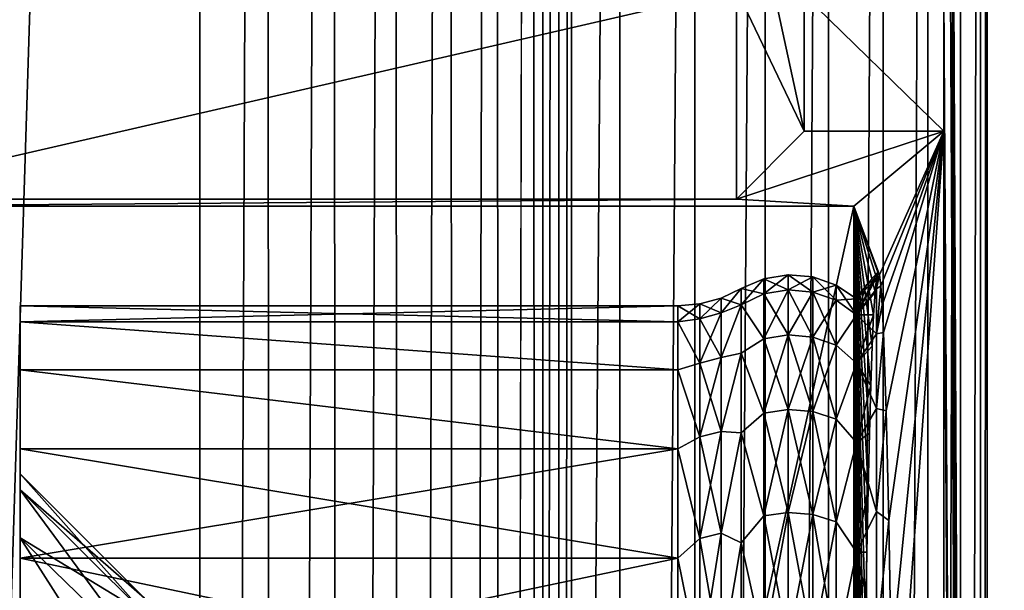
# Model space of a CAD drawing. Header units: metres. Extents: x -206 to 75, y -104 to 104.
# Tile 1031 of 1056: x 33.3 to 41.21, y 15.41 to 20. Entities that reach past the tile are written whole.
import ezdxf

# ---------------------------------------------------------------- set-up
doc = ezdxf.new("R2010")
doc.units = ezdxf.units.M
doc.layers.add('solid_01_1-CONSUMER_THERM_B_125288', color=7, linetype='CONTINUOUS')

msp = doc.modelspace()

# ---------------------------------------------------------------- linework, layer by layer
at = {"layer": 'solid_01_1-CONSUMER_THERM_B_125288'}
for points in [[(37.641285, -67.320755), (69.485435, 75.004799), (69.506912, -74.995201)], [(37.641285, -67.320755), (37.742935, -66.77655), (69.485435, 75.004799)], [(37.723892, 66.223442), (69.485435, 75.004799), (37.742855, -66.222939)], [(37.742935, -66.77655), (37.742855, -66.222939), (69.485435, 75.004799)], [(37.622242, 65.679237), (37.723892, 66.223442), (37.641048, -65.678764)], [(37.723892, 66.223442), (37.742855, -66.222939), (37.641048, -65.678764)], [(37.422325, 65.162979), (37.622242, 65.679237), (37.440983, -65.16256)], [(37.622242, 65.679237), (37.641048, -65.678764), (37.440983, -65.16256)], [(37.130951, 64.692245), (37.422325, 65.162979), (37.149475, -64.69191)], [(37.422325, 65.162979), (37.440983, -65.16256), (37.149475, -64.69191)], [(36.758041, 64.283073), (37.130951, 64.692245), (36.776447, -64.282845)], [(37.130951, 64.692245), (37.149475, -64.69191), (36.776447, -64.282845)], [(36.316296, 63.94939), (36.758041, 64.283073), (36.334606, -63.949284)], [(36.758041, 64.283073), (36.776447, -64.282845), (36.334606, -63.949284)], [(35.820763, 63.702557), (36.316296, 63.94939), (35.839001, -63.702595)], [(36.316296, 63.94939), (36.334606, -63.949284), (35.839001, -63.702595)], [(35.288315, 63.550983), (35.820763, 63.702557), (35.306511, -63.551174)], [(35.820763, 63.702557), (35.839001, -63.702595), (35.306511, -63.551174)], [(34.737087, 63.499825), (35.288315, 63.550983), (34.755268, -63.500172)], [(35.288315, 63.550983), (35.306511, -63.551174), (34.755268, -63.500172)], [(34.737087, 63.499825), (30.755268, -63.500744), (30.737085, 63.499252)], [(34.737087, 63.499825), (34.755268, -63.500172), (30.755268, -63.500744)], [(-37.500069, 41.072453, 108.410858), (37.499931, 41.072487, 108.410858), (-37.500031, -41.072514, 108.410858)], [(37.499931, 41.072487, 108.410858), (37.499969, -41.072479, 108.410858), (-37.500031, -41.072514, 108.410858)], [(38.120285, 41.018215, 108.410858), (37.499969, -41.072479, 108.410858), (37.499931, 41.072487, 108.410858)], [(38.120323, -41.018204, 108.410858), (37.499969, -41.072479, 108.410858), (38.120285, 41.018215, 108.410858)], [(38.120323, -41.018204, 108.410858), (38.120285, 41.018215, 108.410858), (38.72179, 40.85704, 108.410858)], [(38.120323, -41.018204, 108.410858), (38.72179, 40.85704, 108.410858), (38.721828, -40.857029, 108.410858)], [(38.721828, -40.857029, 108.410858), (38.72179, 40.85704, 108.410858), (39.286171, 40.593868, 108.410858)], [(38.721828, -40.857029, 108.410858), (39.286171, 40.593868, 108.410858), (39.286209, -40.593857, 108.410858)], [(39.286209, -40.593857, 108.410858), (39.286171, 40.593868, 108.410858), (39.79628, 40.236687, 108.410858)], [(39.286209, -40.593857, 108.410858), (39.79628, 40.236687, 108.410858), (39.796318, -40.236675, 108.410858)], [(39.796318, -40.236675, 108.410858), (39.79628, 40.236687, 108.410858), (40.23661, 39.796356, 108.410858)], [(39.796318, -40.236675, 108.410858), (40.23661, 39.796356, 108.410858), (40.236649, -39.796341, 108.410858)], [(40.236649, -39.796341, 108.410858), (40.23661, 39.796356, 108.410858), (40.593792, 39.286247, 108.410858)], [(40.236649, -39.796341, 108.410858), (40.593792, 39.286247, 108.410858), (40.59383, -39.286236, 108.410858)], [(40.59383, -39.286236, 108.410858), (40.593792, 39.286247, 108.410858), (40.856968, 38.721867, 108.410858)], [(40.59383, -39.286236, 108.410858), (40.856968, 38.721867, 108.410858), (40.857002, -38.721855, 108.410858)], [(40.857002, -38.721855, 108.410858), (40.856968, 38.721867, 108.410858), (41.018143, 38.120361, 108.410858)], [(40.857002, -38.721855, 108.410858), (41.018143, 38.120361, 108.410858), (41.018177, -38.12035, 108.410858)], [(41.018177, -38.12035, 108.410858), (41.018143, 38.120361, 108.410858), (41.072414, 37.500008, 108.410858)], [(-42.500034, -37.500031, 108.5), (42.499931, 37.500008, 108.5), (-42.500069, 37.499969, 108.5)], [(-42.500034, -37.500031, 108.5), (42.499966, -37.499992, 108.5), (42.499931, 37.500008, 108.5)], [(41.072449, -37.499992, 108.410858), (40.722527, 37.500008, 75), (40.722527, 34.114883, 75)], [(41.072414, 37.500008, 108.410858), (40.722527, 37.500008, 75), (41.072449, -37.499992, 108.410858)], [(41.018177, -38.12035, 108.410858), (41.072414, 37.500008, 108.410858), (41.072449, -37.499992, 108.410858)], [(41.072449, -37.499992, 108.410858), (40.722527, 34.114883, 75), (40.722527, 30.742798, 75)], [(40.722534, 20.197853, 75), (41.072449, -37.499992, 108.410858), (40.722527, 30.742798, 75)], [(39.298855, 20.500767, 40.289375), (39.057537, 20.242409, 12.6), (39.602093, 19.10216, 75)], [(39.298855, 20.500767, 40.289375), (39.602093, 19.10216, 75), (39.602093, 20.197853, 75)], [(39.057537, 20.242409, 12.6), (30.057537, 20.242405, 12.6), (31.742344, 18.5576, 12.6)], [(39.057537, 18.557604, 12.6), (39.057537, 20.242409, 12.6), (31.742344, 18.5576, 12.6)], [(39.057537, 18.557604, 12.6), (39.602093, 19.10216, 75), (39.057537, 20.242409, 12.6)], [(39.602093, 20.197853, 75), (40.722534, 19.102161, 75), (40.722534, 20.197853, 75)], [(39.602093, 20.197853, 75), (39.602093, 19.10216, 75), (40.722534, 19.102161, 75)], [(40.722534, 20.197853, 75), (40.722534, 19.102161, 75), (41.072449, -37.499992, 108.410858)], [(39.057537, 18.557604, 12.6), (39.999943, 18.500006, 6), (40.722534, 19.102161, 75)], [(39.057537, 18.557604, 12.6), (40.722534, 19.102161, 75), (39.602093, 19.10216, 75)], [(40.205078, 17.948114, 25.588421), (40.722534, 19.102161, 75), (39.999943, 18.500006, 6)], [(40.205078, 17.948114, 25.588421), (40.216446, 17.859995, 26.673908), (40.722534, 19.102161, 75)], [(40.216446, 17.859995, 26.673908), (40.227734, 17.706039, 27.751852), (40.722534, 19.102161, 75)], [(40.227734, 17.706039, 27.751852), (40.238911, 17.486671, 28.819115), (40.722534, 19.102161, 75)], [(40.238911, 17.486671, 28.819115), (40.260746, 16.855412, 30.903969), (40.722534, 19.102161, 75)], [(40.260746, 16.855412, 30.903969), (40.281624, 15.975346, 32.89769), (40.722534, 19.102161, 75)], [(40.281624, 15.975346, 32.89769), (40.301239, 14.859266, 34.770786), (40.722534, 19.102161, 75)], [(40.301239, 14.859266, 34.770786), (40.319302, 13.523482, 36.495472), (40.722534, 19.102161, 75)], [(40.319302, 13.523482, 36.495472), (40.722553, -19.102146, 75), (40.722534, 19.102161, 75)], [(40.722534, 19.102161, 75), (40.722553, -19.102146, 75), (41.072449, -37.499992, 108.410858)], [(39.057537, 18.557604, 12.6), (31.742344, 18.5576, 12.6), (31.79994, 18.500002, 6)], [(39.057537, 18.557604, 12.6), (31.79994, 18.500002, 6), (39.999943, 18.500006, 6)], [(31.799959, -18.499998, 6), (39.999943, 18.500006, 6), (31.79994, 18.500002, 6)], [(31.799959, -18.499998, 6), (39.999958, -18.499994, 6), (39.999943, 18.500006, 6)], [(40.007282, -0.000046, 6.7), (39.999943, 18.500006, 6), (39.999958, -18.499994, 6)], [(40.19368, 17.970032, 24.5), (40.205078, 17.948114, 25.588421), (39.999943, 18.500006, 6)], [(40.182064, 17.92416, 23.390823), (40.19368, 17.970032, 24.5), (39.999943, 18.500006, 6)], [(40.170498, 17.809549, 22.286491), (40.182064, 17.92416, 23.390823), (39.999943, 18.500006, 6)], [(40.159035, 17.626694, 21.191751), (40.170498, 17.809549, 22.286491), (39.999943, 18.500006, 6)], [(40.147709, 17.376213, 20.110176), (40.159035, 17.626694, 21.191751), (39.999943, 18.500006, 6)], [(40.13657, 17.059177, 19.046526), (40.147709, 17.376213, 20.110176), (39.999943, 18.500006, 6)], [(40.125656, 16.676678, 18.004309), (40.13657, 17.059177, 19.046526), (39.999943, 18.500006, 6)], [(40.115009, 16.230253, 16.987885), (40.125656, 16.676678, 18.004309), (39.999943, 18.500006, 6)], [(40.104675, 15.721534, 16.000893), (40.115009, 16.230253, 16.987885), (39.999943, 18.500006, 6)], [(40.094688, 15.152463, 15.047215), (40.104675, 15.721534, 16.000893), (39.999943, 18.500006, 6)], [(40.085087, 14.52517, 14.130426), (40.094688, 15.152463, 15.047215), (39.999943, 18.500006, 6)], [(40.075912, 13.842049, 13.254092), (40.085087, 14.52517, 14.130426), (39.999943, 18.500006, 6)], [(40.067192, 13.105576, 12.421453), (40.075912, 13.842049, 13.254092), (39.999943, 18.500006, 6)], [(40.058964, 12.318679, 11.635873), (40.067192, 13.105576, 12.421453), (39.999943, 18.500006, 6)], [(40.051262, 11.484151, 10.900205), (40.058964, 12.318679, 11.635873), (39.999943, 18.500006, 6)], [(40.038212, 9.820409, 9.654135), (40.051262, 11.484151, 10.900205), (39.999943, 18.500006, 6)], [(40.027279, 8.021933, 8.610106), (40.038212, 9.820409, 9.654135), (39.999943, 18.500006, 6)], [(40.01862, 6.113958, 7.782955), (40.027279, 8.021933, 8.610106), (39.999943, 18.500006, 6)], [(40.012348, 4.123363, 7.184171), (40.01862, 6.113958, 7.782955), (39.999943, 18.500006, 6)], [(40.008553, 2.075454, 6.821411), (40.012348, 4.123363, 7.184171), (39.999943, 18.500006, 6)], [(40.007282, -0.000046, 6.7), (40.008553, 2.075454, 6.821411), (39.999943, 18.500006, 6)], [(40.182327, 17.958715, 24.5), (40.19368, 17.970032, 24.5), (40.182064, 17.92416, 23.390823)], [(40.182327, 17.837284, 26.584879), (40.205078, 17.948114, 25.588421), (40.19368, 17.970032, 24.5)], [(40.182327, 17.958715, 24.5), (40.182327, 17.837284, 26.584879), (40.19368, 17.970032, 24.5)], [(39.093208, 17.838896, 24.5), (39.275524, 17.917885, 24.5), (39.275524, 17.79673, 22.419861)], [(39.093208, 17.70883, 26.65024), (39.275524, 17.917885, 24.5), (39.093208, 17.838896, 24.5)], [(39.093208, 17.70883, 26.65024), (39.275524, 17.79673, 26.580139), (39.275524, 17.917885, 24.5)], [(39.275524, 17.917885, 24.5), (39.471886, 17.949514, 24.5), (39.471886, 17.828146, 22.416189)], [(39.275524, 17.79673, 26.580139), (39.471886, 17.949514, 24.5), (39.275524, 17.917885, 24.5)], [(39.275524, 17.79673, 26.580139), (39.471886, 17.828146, 26.583811), (39.471886, 17.949514, 24.5)], [(39.275524, 17.79673, 22.419861), (39.275524, 17.917885, 24.5), (39.471886, 17.828146, 22.416189)], [(39.471886, 17.949514, 24.5), (39.669979, 17.931726, 24.5), (39.669979, 17.810478, 22.418255)], [(39.471886, 17.828146, 26.583811), (39.669979, 17.931726, 24.5), (39.471886, 17.949514, 24.5)], [(39.471886, 17.828146, 22.416189), (39.471886, 17.949514, 24.5), (39.669979, 17.810478, 22.418255)], [(39.471886, 17.828146, 26.583811), (39.669979, 17.810478, 26.581745), (39.669979, 17.931726, 24.5)], [(39.669979, 17.931726, 24.5), (39.857563, 17.865622, 24.5), (39.857563, 17.744822, 22.425928)], [(39.669979, 17.810478, 26.581745), (39.857563, 17.865622, 24.5), (39.669979, 17.931726, 24.5)], [(39.669979, 17.810478, 22.418255), (39.669979, 17.931726, 24.5), (39.857563, 17.744822, 22.425928)], [(40.022442, 17.626328, 26.640381), (40.182327, 17.837284, 26.584879), (40.182327, 17.958715, 24.5)], [(40.10165, 17.868042, 24.5), (40.022442, 17.626328, 26.640381), (40.182327, 17.958715, 24.5)], [(40.022442, 17.626328, 22.359619), (40.182064, 17.92416, 23.390823), (40.170498, 17.809549, 22.286491)], [(40.10165, 17.868042, 24.5), (40.182064, 17.92416, 23.390823), (40.022442, 17.755806, 24.5)], [(40.022442, 17.626328, 22.359619), (40.022442, 17.755806, 24.5), (40.182064, 17.92416, 23.390823)], [(40.10165, 17.868042, 24.5), (40.182327, 17.958715, 24.5), (40.182064, 17.92416, 23.390823)], [(40.182327, 17.837284, 26.584879), (40.216446, 17.859995, 26.673908), (40.205078, 17.948114, 25.588421)], [(38.932911, 17.762556, 24.5), (39.093208, 17.838896, 24.5), (39.093208, 17.70883, 22.34976)], [(38.932911, 17.642452, 26.562107), (39.093208, 17.70883, 26.65024), (39.093208, 17.838896, 24.5)], [(38.932911, 17.642452, 26.562107), (39.093208, 17.838896, 24.5), (38.932911, 17.762556, 24.5)], [(39.093208, 17.70883, 22.34976), (39.093208, 17.838896, 24.5), (39.275524, 17.79673, 22.419861)], [(39.275524, 17.79673, 22.419861), (39.471886, 17.828146, 22.416189), (39.471886, 17.465683, 20.360559)], [(39.275524, 17.434906, 28.632147), (39.471886, 17.465683, 28.639441), (39.471886, 17.828146, 26.583811)], [(39.275524, 17.79673, 26.580139), (39.275524, 17.434906, 28.632147), (39.471886, 17.828146, 26.583811)], [(39.471886, 17.828146, 22.416189), (39.669979, 17.810478, 22.418255), (39.669979, 17.448376, 20.36466)], [(39.471886, 17.465683, 20.360559), (39.471886, 17.828146, 22.416189), (39.669979, 17.448376, 20.36466)], [(39.471886, 17.828146, 26.583811), (39.471886, 17.465683, 28.639441), (39.669979, 17.810478, 26.581745)], [(39.471886, 17.465683, 28.639441), (39.669979, 17.448376, 28.63534), (39.669979, 17.810478, 26.581745)], [(39.669979, 17.810478, 26.581745), (39.857563, 17.744822, 26.574072), (39.857563, 17.865622, 24.5)], [(39.669979, 17.810478, 22.418255), (39.857563, 17.744822, 22.425928), (39.857563, 17.384052, 20.379906)], [(39.669979, 17.448376, 20.36466), (39.669979, 17.810478, 22.418255), (39.857563, 17.384052, 20.379906)], [(39.669979, 17.810478, 26.581745), (39.669979, 17.448376, 28.63534), (39.857563, 17.744822, 26.574072)], [(39.857563, 17.865622, 24.5), (40.022442, 17.755806, 24.5), (40.022442, 17.626328, 22.359619)], [(39.857563, 17.744822, 26.574072), (40.022442, 17.755806, 24.5), (39.857563, 17.865622, 24.5)], [(39.857563, 17.744822, 22.425928), (39.857563, 17.865622, 24.5), (40.022442, 17.626328, 22.359619)], [(40.10165, 17.868042, 24.5), (40.022442, 17.755806, 24.5), (40.022442, 17.626328, 26.640381)], [(40.022442, 17.626328, 26.640381), (40.182327, 17.474636, 28.641563), (40.182327, 17.837284, 26.584879)], [(40.022442, 17.626328, 22.359619), (40.170498, 17.809549, 22.286491), (40.159035, 17.626694, 21.191751)], [(40.182327, 17.474636, 28.641563), (40.227734, 17.706039, 27.751852), (40.216446, 17.859995, 26.673908)], [(40.182327, 17.837284, 26.584879), (40.182327, 17.474636, 28.641563), (40.216446, 17.859995, 26.673908)], [(38.932911, 17.762556, 24.5), (38.761463, 17.715736, 24.5), (38.761463, 17.595949, 26.556671)], [(38.932911, 17.642452, 22.437893), (38.761463, 17.715736, 24.5), (38.932911, 17.762556, 24.5)], [(38.932911, 17.642452, 26.562107), (38.932911, 17.762556, 24.5), (38.761463, 17.595949, 26.556671)], [(38.932911, 17.642452, 22.437893), (38.932911, 17.762556, 24.5), (39.093208, 17.70883, 22.34976)], [(39.093208, 17.70883, 22.34976), (39.275524, 17.79673, 22.419861), (39.275524, 17.434906, 20.367853)], [(39.093208, 17.70883, 26.65024), (39.275524, 17.434906, 28.632147), (39.275524, 17.79673, 26.580139)], [(39.275524, 17.434906, 20.367853), (39.275524, 17.79673, 22.419861), (39.471886, 17.465683, 20.360559)], [(39.669979, 17.448376, 28.63534), (39.857563, 17.384052, 28.620094), (39.857563, 17.744822, 26.574072)], [(39.857563, 17.744822, 26.574072), (40.022442, 17.626328, 26.640381), (40.022442, 17.755806, 24.5)], [(39.857563, 17.744822, 26.574072), (39.857563, 17.384052, 28.620094), (40.022442, 17.626328, 26.640381)], [(39.857563, 17.384052, 20.379906), (39.857563, 17.744822, 22.425928), (40.022442, 17.626328, 22.359619)], [(33.299942, 17.570934, 26.633635), (38.584789, 17.570953, 26.633499), (38.584789, 17.700006, 24.5)], [(33.299942, 17.700003, 24.5), (38.584789, 17.700006, 24.5), (38.584789, 17.570953, 22.366501)], [(33.299942, 17.570934, 26.633635), (38.584789, 17.700006, 24.5), (33.299942, 17.700003, 24.5)], [(33.299942, 17.570934, 22.366358), (33.299942, 17.700003, 24.5), (38.584789, 17.570953, 22.366501)], [(33.299942, 16.350004, 24.5), (33.299942, 17.700003, 24.5), (33.299942, 17.570934, 22.366358)], [(33.299942, 16.221083, 26.549162), (33.299942, 17.570934, 26.633635), (33.299942, 17.700003, 24.5)], [(33.299942, 16.221083, 26.549162), (33.299942, 17.700003, 24.5), (33.299942, 16.350004, 24.5)], [(38.584789, 17.570953, 26.633499), (38.761463, 17.715736, 24.5), (38.584789, 17.700006, 24.5)], [(38.761463, 17.595949, 22.443329), (38.584789, 17.700006, 24.5), (38.761463, 17.715736, 24.5)], [(38.584789, 17.570953, 26.633499), (38.761463, 17.595949, 26.556671), (38.761463, 17.715736, 24.5)], [(38.761463, 17.595949, 22.443329), (38.584789, 17.570953, 22.366501), (38.584789, 17.700006, 24.5)], [(38.932911, 17.642452, 22.437893), (38.761463, 17.595949, 22.443329), (38.761463, 17.715736, 24.5)], [(38.932911, 17.283764, 20.403675), (39.093208, 17.70883, 22.34976), (39.093208, 17.32053, 20.230875)], [(38.932911, 17.642452, 22.437893), (39.093208, 17.70883, 22.34976), (38.932911, 17.283764, 20.403675)], [(38.932911, 17.283764, 28.596325), (39.093208, 17.32053, 28.769125), (39.093208, 17.70883, 26.65024)], [(38.932911, 17.283764, 28.596325), (39.093208, 17.70883, 26.65024), (38.932911, 17.642452, 26.562107)], [(39.093208, 17.32053, 20.230875), (39.093208, 17.70883, 22.34976), (39.275524, 17.434906, 20.367853)], [(39.093208, 17.70883, 26.65024), (39.093208, 17.32053, 28.769125), (39.275524, 17.434906, 28.632147)], [(40.182327, 17.474636, 28.641563), (40.238911, 17.486671, 28.819115), (40.227734, 17.706039, 27.751852)], [(33.299942, 17.570934, 26.633635), (38.584793, 17.185677, 28.735888), (38.584789, 17.570953, 26.633499)], [(33.299942, 17.570934, 22.366358), (38.584789, 17.570953, 22.366501), (38.584793, 17.185677, 20.264112)], [(33.299942, 17.570934, 26.633635), (33.299942, 17.185644, 28.736015), (38.584793, 17.185677, 28.735888)], [(33.299942, 17.18564, 20.263969), (33.299942, 17.570934, 22.366358), (38.584793, 17.185677, 20.264112)], [(33.299942, 15.83635, 20.433973), (33.299942, 17.570934, 22.366358), (33.299942, 17.18564, 20.263969)], [(33.299942, 16.221083, 22.450838), (33.299942, 16.350004, 24.5), (33.299942, 17.570934, 22.366358)], [(33.299942, 15.83635, 20.433973), (33.299942, 16.221083, 22.450838), (33.299942, 17.570934, 22.366358)], [(33.299942, 15.83635, 28.566027), (33.299942, 17.185644, 28.736015), (33.299942, 17.570934, 26.633635)], [(33.299942, 16.221083, 26.549162), (33.299942, 15.83635, 28.566027), (33.299942, 17.570934, 26.633635)], [(38.584789, 17.570953, 26.633499), (38.761463, 17.238207, 28.585529), (38.761463, 17.595949, 26.556671)], [(38.761463, 17.595949, 22.443329), (38.761463, 17.238207, 20.414471), (38.584789, 17.570953, 22.366501)], [(38.584789, 17.570953, 26.633499), (38.584793, 17.185677, 28.735888), (38.761463, 17.238207, 28.585529)], [(38.761463, 17.238207, 20.414471), (38.584793, 17.185677, 20.264112), (38.584789, 17.570953, 22.366501)], [(38.932911, 17.642452, 26.562107), (38.761463, 17.595949, 26.556671), (38.761463, 17.238207, 28.585529)], [(38.932911, 17.283764, 28.596325), (38.932911, 17.642452, 26.562107), (38.761463, 17.238207, 28.585529)], [(38.932911, 17.642452, 22.437893), (38.932911, 17.283764, 20.403675), (38.761463, 17.595949, 22.443329)], [(38.932911, 17.283764, 20.403675), (38.761463, 17.238207, 20.414471), (38.761463, 17.595949, 22.443329)], [(39.857563, 17.384052, 28.620094), (40.022442, 17.239815, 28.749403), (40.022442, 17.626328, 26.640381)], [(39.857563, 17.384052, 20.379906), (40.022442, 17.626328, 22.359619), (40.022442, 17.239815, 20.250597)], [(40.022442, 17.239815, 20.250597), (40.159035, 17.626694, 21.191751), (40.147709, 17.376213, 20.110176)], [(40.022442, 17.239815, 20.250597), (40.022442, 17.626328, 22.359619), (40.159035, 17.626694, 21.191751)], [(40.022442, 17.626328, 26.640381), (40.022442, 17.239815, 28.749403), (40.182327, 17.474636, 28.641563)], [(39.093208, 17.32053, 20.230875), (39.275524, 17.434906, 20.367853), (39.275528, 16.837305, 18.371725)], [(39.093208, 17.32053, 28.769125), (39.275528, 16.837305, 30.628275), (39.275524, 17.434906, 28.632147)], [(39.275524, 17.434906, 20.367853), (39.471886, 17.465683, 20.360559), (39.471886, 16.867027, 18.360907)], [(39.275524, 17.434906, 28.632147), (39.275528, 16.837305, 30.628275), (39.471886, 17.465683, 28.639441)], [(39.275528, 16.837305, 18.371725), (39.275524, 17.434906, 20.367853), (39.471886, 16.867027, 18.360907)], [(39.275528, 16.837305, 30.628275), (39.471886, 16.867027, 30.639093), (39.471886, 17.465683, 28.639441)], [(39.471886, 17.465683, 20.360559), (39.669979, 17.448376, 20.36466), (39.669979, 16.850311, 18.366991)], [(39.471886, 16.867027, 18.360907), (39.471886, 17.465683, 20.360559), (39.669979, 16.850311, 18.366991)], [(39.471886, 17.465683, 28.639441), (39.471886, 16.867027, 30.639093), (39.669979, 17.448376, 28.63534)], [(39.471886, 16.867027, 30.639093), (39.669979, 16.850311, 30.633009), (39.669979, 17.448376, 28.63534)], [(39.669979, 17.448376, 20.36466), (39.857563, 17.384052, 20.379906), (39.857563, 16.788193, 18.389599)], [(39.669979, 16.850311, 18.366991), (39.669979, 17.448376, 20.36466), (39.857563, 16.788193, 18.389599)], [(39.669979, 17.448376, 28.63534), (39.669979, 16.850311, 30.633009), (39.857563, 17.384052, 28.620094)], [(40.022442, 17.239815, 28.749403), (40.182327, 16.875671, 30.642241), (40.182327, 17.474636, 28.641563)], [(40.182327, 16.875671, 30.642241), (40.260746, 16.855412, 30.903969), (40.238911, 17.486671, 28.819115)], [(40.182327, 17.474636, 28.641563), (40.182327, 16.875671, 30.642241), (40.238911, 17.486671, 28.819115)], [(39.669979, 16.850311, 30.633009), (39.857563, 16.788193, 30.610401), (39.857563, 17.384052, 28.620094)], [(39.857563, 17.384052, 28.620094), (39.857563, 16.788193, 30.610401), (40.022442, 17.239815, 28.749403)], [(39.857563, 16.788193, 18.389599), (39.857563, 17.384052, 20.379906), (40.022442, 17.239815, 20.250597)], [(40.022442, 17.239815, 20.250597), (40.147709, 17.376213, 20.110176), (40.13657, 17.059177, 19.046526)], [(38.932911, 17.283764, 28.596325), (38.761463, 17.238207, 28.585529), (38.761463, 16.647346, 30.559137)], [(38.932911, 16.691343, 30.57515), (38.932911, 17.283764, 28.596325), (38.761463, 16.647346, 30.559137)], [(38.932911, 17.283764, 20.403675), (38.932911, 16.691343, 18.42485), (38.761463, 17.238207, 20.414471)], [(38.932911, 16.691343, 18.42485), (39.093208, 17.32053, 20.230875), (39.093208, 16.679657, 18.174242)], [(38.932911, 17.283764, 20.403675), (39.093208, 17.32053, 20.230875), (38.932911, 16.691343, 18.42485)], [(38.932911, 16.691343, 30.57515), (39.093208, 16.679657, 30.825758), (39.093208, 17.32053, 28.769125)], [(38.932911, 16.691343, 30.57515), (39.093208, 17.32053, 28.769125), (38.932911, 17.283764, 28.596325)], [(39.093208, 16.679657, 18.174242), (39.093208, 17.32053, 20.230875), (39.275528, 16.837305, 18.371725)], [(39.093208, 17.32053, 28.769125), (39.093208, 16.679657, 30.825758), (39.275528, 16.837305, 30.628275)], [(33.299942, 17.185644, 28.736015), (38.584793, 16.549793, 30.776506), (38.584793, 17.185677, 28.735888)], [(33.299942, 17.18564, 20.263969), (38.584793, 17.185677, 20.264112), (38.584793, 16.549793, 18.223494)], [(33.299942, 17.185644, 28.736015), (33.299942, 16.549774, 30.776552), (38.584793, 16.549793, 30.776506)], [(33.299942, 15.201867, 30.518782), (33.299942, 16.549774, 30.776552), (33.299942, 17.185644, 28.736015)], [(33.299942, 15.83635, 28.566027), (33.299942, 15.201867, 30.518782), (33.299942, 17.185644, 28.736015)], [(33.299942, 16.549767, 18.223431), (33.299942, 17.18564, 20.263969), (38.584793, 16.549793, 18.223494)], [(33.299942, 15.201867, 18.481218), (33.299942, 17.18564, 20.263969), (33.299942, 16.549767, 18.223431)], [(33.299942, 15.201867, 18.481218), (33.299942, 15.83635, 20.433973), (33.299942, 17.18564, 20.263969)], [(38.584793, 17.185677, 28.735888), (38.761463, 16.647346, 30.559137), (38.761463, 17.238207, 28.585529)], [(38.761463, 17.238207, 20.414471), (38.761463, 16.647346, 18.440863), (38.584793, 17.185677, 20.264112)], [(38.584793, 17.185677, 28.735888), (38.584793, 16.549793, 30.776506), (38.761463, 16.647346, 30.559137)], [(38.761463, 16.647346, 18.440863), (38.584793, 16.549793, 18.223494), (38.584793, 17.185677, 20.264112)], [(38.932911, 16.691343, 18.42485), (38.761463, 16.647346, 18.440863), (38.761463, 17.238207, 20.414471)], [(39.857563, 16.788193, 30.610401), (40.022442, 16.601934, 30.796381), (40.022442, 17.239815, 28.749403)], [(39.857563, 16.788193, 18.389599), (40.022442, 17.239815, 20.250597), (40.022442, 16.601934, 18.203619)], [(40.022442, 16.601934, 18.203619), (40.022442, 17.239815, 20.250597), (40.13657, 17.059177, 19.046526)], [(40.022442, 17.239815, 28.749403), (40.022442, 16.601934, 30.796381), (40.182327, 16.875671, 30.642241)], [(40.022442, 16.601934, 18.203619), (40.13657, 17.059177, 19.046526), (40.125656, 16.676678, 18.004309)], [(39.275528, 16.837305, 18.371725), (39.471886, 16.867027, 18.360907), (39.471886, 16.040272, 16.444275)], [(39.275528, 16.012007, 32.541531), (39.471886, 16.040272, 32.555725), (39.471886, 16.867027, 30.639093)], [(39.275528, 16.837305, 30.628275), (39.275528, 16.012007, 32.541531), (39.471886, 16.867027, 30.639093)], [(39.471886, 16.867027, 18.360907), (39.669979, 16.850311, 18.366991), (39.669979, 16.024378, 16.452259)], [(39.471886, 16.040272, 16.444275), (39.471886, 16.867027, 18.360907), (39.669979, 16.024378, 16.452259)], [(39.471886, 16.867027, 30.639093), (39.471886, 16.040272, 32.555725), (39.669979, 16.850311, 30.633009)], [(40.022442, 16.601934, 30.796381), (40.182327, 16.048494, 32.559853), (40.182327, 16.875671, 30.642241)], [(40.182327, 16.875671, 30.642241), (40.182327, 16.048494, 32.559853), (40.260746, 16.855412, 30.903969)], [(39.093208, 16.679657, 18.174242), (39.275528, 16.837305, 18.371725), (39.275528, 16.012007, 16.458471)], [(39.093208, 16.679657, 30.825758), (39.275528, 16.012007, 32.541531), (39.275528, 16.837305, 30.628275)], [(39.275528, 16.012007, 16.458471), (39.275528, 16.837305, 18.371725), (39.471886, 16.040272, 16.444275)], [(39.471886, 16.040272, 32.555725), (39.669979, 16.024378, 32.547741), (39.669979, 16.850311, 30.633009)], [(39.669979, 16.850311, 18.366991), (39.857563, 16.788193, 18.389599), (39.857567, 15.965303, 16.481926)], [(39.669979, 16.024378, 16.452259), (39.669979, 16.850311, 18.366991), (39.857567, 15.965303, 16.481926)], [(39.669979, 16.850311, 30.633009), (39.669979, 16.024378, 32.547741), (39.857563, 16.788193, 30.610401)], [(39.669979, 16.024378, 32.547741), (39.857567, 15.965303, 32.518074), (39.857563, 16.788193, 30.610401)], [(39.857563, 16.788193, 30.610401), (39.857567, 15.965303, 32.518074), (40.022442, 16.601934, 30.796381)], [(39.857567, 15.965303, 16.481926), (39.857563, 16.788193, 18.389599), (40.022442, 16.601934, 18.203619)], [(40.182327, 16.048494, 32.559853), (40.281624, 15.975346, 32.89769), (40.260746, 16.855412, 30.903969)], [(38.584793, 16.549793, 30.776506), (38.761463, 15.831361, 32.450806), (38.761463, 16.647346, 30.559137)], [(38.761463, 16.647346, 18.440863), (38.761463, 15.831361, 16.549194), (38.584793, 16.549793, 18.223494)], [(38.932911, 16.691343, 30.57515), (38.761463, 16.647346, 30.559137), (38.761463, 15.831361, 32.450806)], [(38.932911, 15.8732, 32.471817), (38.932911, 16.691343, 30.57515), (38.761463, 15.831361, 32.450806)], [(38.932911, 16.691343, 18.42485), (38.932911, 15.8732, 16.528183), (38.761463, 16.647346, 18.440863)], [(38.932911, 15.8732, 16.528183), (38.761463, 15.831361, 16.549194), (38.761463, 16.647346, 18.440863)], [(38.932911, 16.691343, 18.42485), (39.093208, 16.679657, 18.174242), (38.932911, 15.8732, 16.528183)], [(38.932911, 15.8732, 32.471817), (39.093208, 16.679657, 30.825758), (38.932911, 16.691343, 30.57515)], [(38.932911, 15.8732, 16.528183), (39.093208, 16.679657, 18.174242), (39.093208, 15.795558, 16.209854)], [(38.932911, 15.8732, 32.471817), (39.093208, 15.795558, 32.790146), (39.093208, 16.679657, 30.825758)], [(39.093208, 15.795558, 16.209854), (39.093208, 16.679657, 18.174242), (39.275528, 16.012007, 16.458471)], [(39.093208, 16.679657, 30.825758), (39.093208, 15.795558, 32.790146), (39.275528, 16.012007, 32.541531)], [(40.022442, 16.601934, 18.203619), (40.125656, 16.676678, 18.004309), (40.115009, 16.230253, 16.987885)], [(33.299942, 15.672602, 32.725544), (38.584793, 15.672578, 32.725601), (38.584793, 16.549793, 30.776506)], [(33.299942, 16.549774, 30.776552), (33.299942, 15.672602, 32.725544), (38.584793, 16.549793, 30.776506)], [(33.299942, 16.549767, 18.223431), (38.584793, 16.549793, 18.223494), (38.584793, 15.672578, 16.274401)], [(33.299942, 14.327637, 32.376629), (33.299942, 15.672602, 32.725544), (33.299942, 16.549774, 30.776552)], [(33.299942, 15.201867, 30.518782), (33.299942, 14.327637, 32.376629), (33.299942, 16.549774, 30.776552)], [(33.299942, 15.672591, 16.274437), (33.299942, 16.549767, 18.223431), (38.584793, 15.672578, 16.274401)], [(33.299942, 14.327637, 16.623371), (33.299942, 16.549767, 18.223431), (33.299942, 15.672591, 16.274437)], [(33.299942, 14.327637, 16.623371), (33.299942, 15.201867, 18.481218), (33.299942, 16.549767, 18.223431)], [(38.584793, 16.549793, 30.776506), (38.584793, 15.672578, 32.725601), (38.761463, 15.831361, 32.450806)], [(38.761463, 15.831361, 16.549194), (38.584793, 15.672578, 16.274401), (38.584793, 16.549793, 18.223494)], [(39.857567, 15.965303, 32.518074), (40.022442, 15.721989, 32.751526), (40.022442, 16.601934, 30.796381)], [(39.857567, 15.965303, 16.481926), (40.022442, 16.601934, 18.203619), (40.022442, 15.721989, 16.248472)], [(40.022442, 15.721989, 16.248472), (40.022442, 16.601934, 18.203619), (40.115009, 16.230253, 16.987885)], [(40.022442, 16.601934, 30.796381), (40.022442, 15.721989, 32.751526), (40.182327, 16.048494, 32.559853)], [(34.299942, 15.350004, 24.5), (33.299942, 16.350004, 24.5), (33.299942, 16.221083, 22.450838)], [(34.299942, 15.228965, 26.423861), (33.299942, 16.221083, 26.549162), (33.299942, 16.350004, 24.5)], [(34.299942, 15.350004, 24.5), (34.299942, 15.228965, 26.423861), (33.299942, 16.350004, 24.5)], [(40.022442, 15.721989, 16.248472), (40.115009, 16.230253, 16.987885), (40.104675, 15.721534, 16.000893)], [(34.299942, 15.228965, 22.576139), (33.299942, 16.221083, 22.450838), (33.299942, 15.83635, 20.433973)], [(34.299942, 15.228965, 22.576139), (34.299942, 15.350004, 24.5), (33.299942, 16.221083, 22.450838)], [(34.299942, 14.867758, 28.317381), (33.299942, 15.83635, 28.566027), (33.299942, 16.221083, 26.549162)], [(34.299942, 15.228965, 26.423861), (34.299942, 14.867758, 28.317381), (33.299942, 16.221083, 26.549162)], [(39.093208, 15.795558, 16.209854), (39.275528, 16.012007, 16.458471), (39.275528, 14.970176, 14.653965)], [(39.093208, 15.795558, 32.790146), (39.275528, 14.970176, 34.346035), (39.275528, 16.012007, 32.541531)], [(39.275528, 16.012007, 16.458471), (39.471886, 16.040272, 16.444275), (39.471886, 14.996601, 14.636584)], [(39.275528, 14.970176, 34.346035), (39.471886, 14.996601, 34.363415), (39.471886, 16.040272, 32.555725)], [(39.275528, 16.012007, 32.541531), (39.275528, 14.970176, 34.346035), (39.471886, 16.040272, 32.555725)], [(39.275528, 14.970176, 14.653965), (39.275528, 16.012007, 16.458471), (39.471886, 14.996601, 14.636584)], [(39.471886, 16.040272, 16.444275), (39.669979, 16.024378, 16.452259), (39.669983, 14.98174, 14.646358)], [(39.471886, 14.996601, 14.636584), (39.471886, 16.040272, 16.444275), (39.669983, 14.98174, 14.646358)], [(39.471886, 16.040272, 32.555725), (39.471886, 14.996601, 34.363415), (39.669979, 16.024378, 32.547741)], [(39.471886, 14.996601, 34.363415), (39.669983, 14.98174, 34.353642), (39.669979, 16.024378, 32.547741)], [(39.669979, 16.024378, 16.452259), (39.857567, 15.965303, 16.481926), (39.857567, 14.926511, 14.682684)], [(39.669983, 14.98174, 14.646358), (39.669979, 16.024378, 16.452259), (39.857567, 14.926511, 14.682684)], [(39.669979, 16.024378, 32.547741), (39.669983, 14.98174, 34.353642), (39.857567, 15.965303, 32.518074)], [(40.022442, 15.721989, 32.751526), (40.182331, 15.004288, 34.368473), (40.182327, 16.048494, 32.559853)], [(40.182327, 16.048494, 32.559853), (40.182331, 15.004288, 34.368473), (40.281624, 15.975346, 32.89769)], [(39.669983, 14.98174, 34.353642), (39.857567, 14.926511, 34.317318), (39.857567, 15.965303, 32.518074)], [(39.857567, 15.965303, 32.518074), (39.857567, 14.926511, 34.317318), (40.022442, 15.721989, 32.751526)], [(39.857567, 14.926511, 14.682684), (39.857567, 15.965303, 16.481926), (40.022442, 15.721989, 16.248472)], [(40.182331, 15.004288, 34.368473), (40.301239, 14.859266, 34.770786), (40.281624, 15.975346, 32.89769)], [(34.299942, 14.867758, 20.682619), (33.299942, 15.83635, 20.433973), (33.299942, 15.201867, 18.481218)], [(34.299942, 15.228965, 22.576139), (33.299942, 15.83635, 20.433973), (34.299942, 14.867758, 20.682619)], [(34.299942, 14.272078, 30.150702), (33.299942, 15.201867, 30.518782), (33.299942, 15.83635, 28.566027)], [(34.299942, 14.867758, 28.317381), (34.299942, 14.272078, 30.150702), (33.299942, 15.83635, 28.566027)], [(38.584793, 15.672578, 32.725601), (38.761463, 14.801283, 34.234951), (38.761463, 15.831361, 32.450806)], [(38.761463, 15.831361, 16.549194), (38.761463, 14.801283, 14.765047), (38.584793, 15.672578, 16.274401)], [(38.932911, 15.8732, 32.471817), (38.761463, 15.831361, 32.450806), (38.761463, 14.801283, 34.234951)], [(38.932911, 14.8404, 34.260681), (38.932911, 15.8732, 32.471817), (38.761463, 14.801283, 34.234951)], [(38.932911, 15.8732, 16.528183), (38.932911, 14.8404, 14.73932), (38.761463, 15.831361, 16.549194)], [(38.932911, 14.8404, 14.73932), (38.761463, 14.801283, 14.765047), (38.761463, 15.831361, 16.549194)], [(38.932911, 15.8732, 16.528183), (39.093208, 15.795558, 16.209854), (38.932911, 14.8404, 14.73932)], [(38.932911, 14.8404, 34.260681), (39.093208, 15.795558, 32.790146), (38.932911, 15.8732, 32.471817)], [(38.932911, 14.8404, 14.73932), (39.093208, 15.795558, 16.209854), (39.093208, 14.681124, 14.366356)], [(38.932911, 14.8404, 34.260681), (39.093208, 14.681124, 34.633644), (39.093208, 15.795558, 32.790146)], [(39.093208, 14.681124, 14.366356), (39.093208, 15.795558, 16.209854), (39.275528, 14.970176, 14.653965)], [(39.093208, 15.795558, 32.790146), (39.093208, 14.681124, 34.633644), (39.275528, 14.970176, 34.346035)], [(33.299942, 15.672602, 32.725544), (33.299942, 14.566907, 34.554607), (38.584793, 15.672578, 32.725601)], [(33.299942, 13.227445, 34.110264), (33.299942, 14.566907, 34.554607), (33.299942, 15.672602, 32.725544)], [(33.299942, 14.327637, 32.376629), (33.299942, 13.227445, 34.110264), (33.299942, 15.672602, 32.725544)], [(33.299942, 15.672591, 16.274437), (38.584793, 15.672578, 16.274401), (38.584793, 14.56682, 14.445254)], [(33.299942, 14.566893, 14.445373), (33.299942, 15.672591, 16.274437), (38.584793, 14.56682, 14.445254)], [(33.299942, 13.227445, 14.889737), (33.299942, 15.672591, 16.274437), (33.299942, 14.566893, 14.445373)], [(33.299942, 13.227445, 14.889737), (33.299942, 14.327637, 16.623371), (33.299942, 15.672591, 16.274437)], [(33.299942, 14.566907, 34.554607), (38.584793, 14.56682, 34.554745), (38.584793, 15.672578, 32.725601)], [(38.584793, 15.672578, 32.725601), (38.584793, 14.56682, 34.554745), (38.761463, 14.801283, 34.234951)], [(38.761463, 14.801283, 14.765047), (38.584793, 14.56682, 14.445254), (38.584793, 15.672578, 16.274401)], [(39.857567, 14.926511, 34.317318), (40.022442, 14.612802, 34.586361), (40.022442, 15.721989, 32.751526)], [(39.857567, 14.926511, 14.682684), (40.022442, 15.721989, 16.248472), (40.022442, 14.612802, 14.413639)], [(40.022442, 15.721989, 16.248472), (40.104675, 15.721534, 16.000893), (40.094688, 15.152463, 15.047215)], [(40.022442, 14.612802, 14.413639), (40.022442, 15.721989, 16.248472), (40.094688, 15.152463, 15.047215)], [(40.022442, 15.721989, 32.751526), (40.022442, 14.612802, 34.586361), (40.182331, 15.004288, 34.368473)]]:
    msp.add_3dface(points, dxfattribs=at)

doc.saveas('drawing.dxf')
